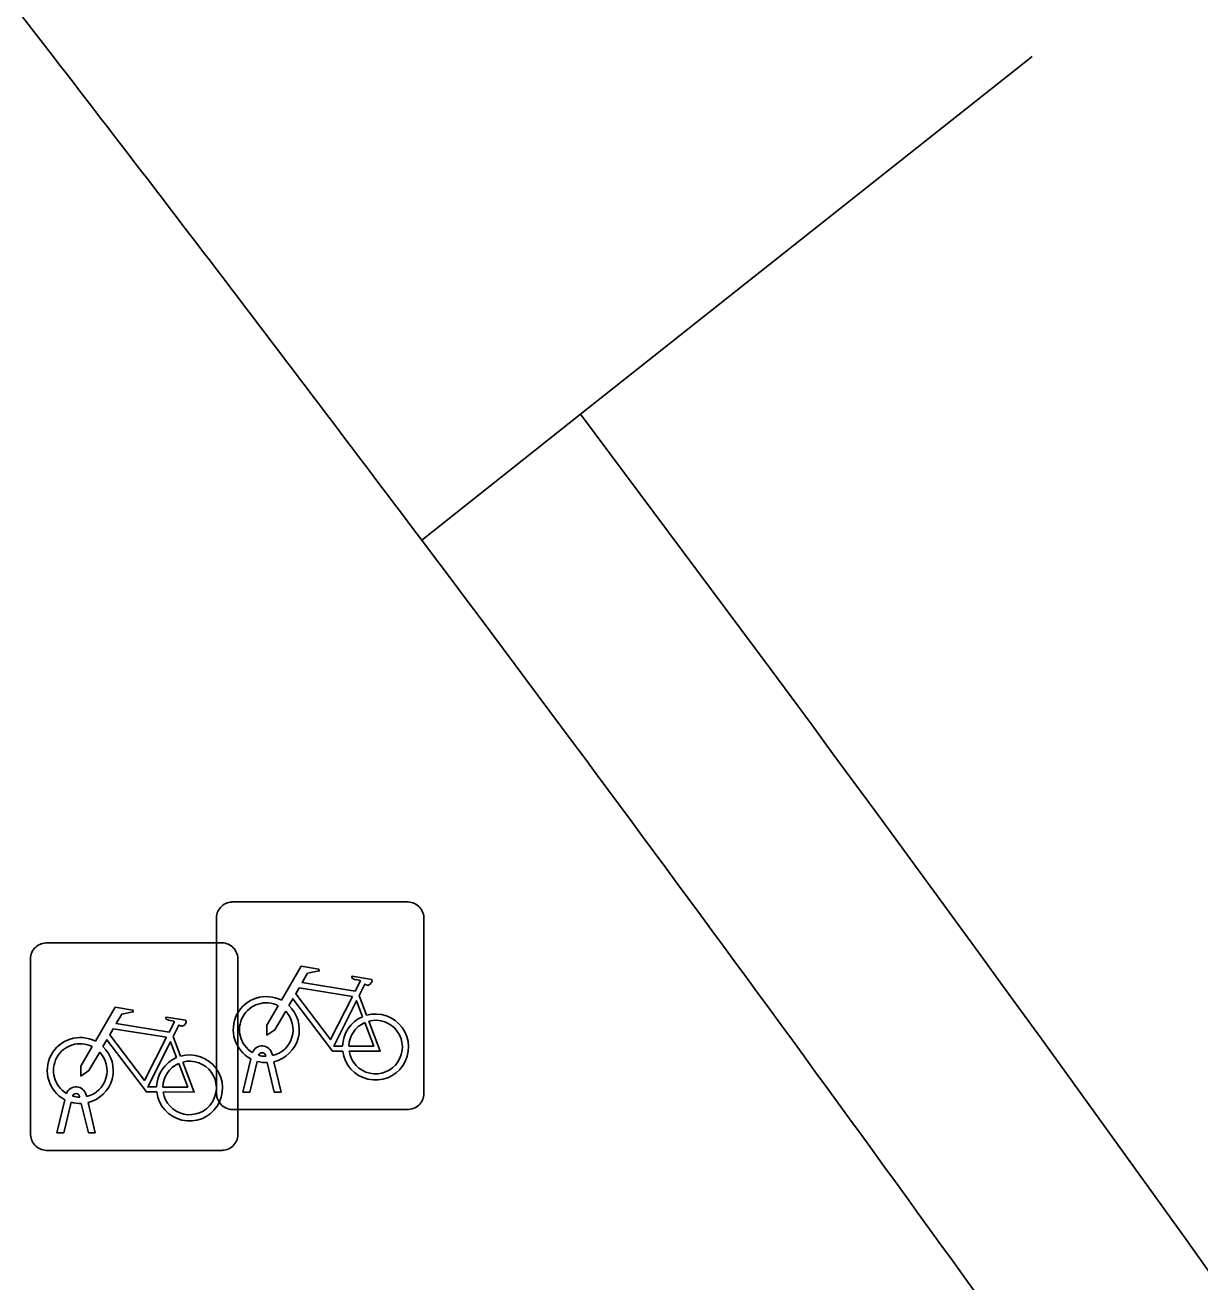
# Model space of a CAD drawing. Extents: x 160379 to 161131, y 383940 to 384849.
# Drawn here: x 161020.08 to 161025.74, y 384499.4 to 384505.45 of the extents above; entities that cross this region are included whole.
import ezdxf

# ---------------------------------------------------------------- set-up
doc = ezdxf.new("R2010")
doc.units = 0
for name, color, linetype in [('IMGEO_Fietsenrek', 7, 'Continuous'), ('IMGEO_Fietspad_gesloten', 7, 'Continuous'), ('IMGEO_Fietspad_open', 7, 'Continuous')]:
    doc.layers.add(name, color=color, linetype=linetype)

msp = doc.modelspace()

# ---------------------------------------------------------------- linework, layer by layer
at = {"layer": 'IMGEO_Fietsenrek'}
for p, q in [((161021.0759, 384501.2275), (161021.9168, 384501.2275)), ((161021.9168, 384501.2275), (161021.0759, 384501.2275)), ((161021.0015, 384500.3029), (161021.0015, 384501.1438)), ((161021.0015, 384501.1438), (161021.0015, 384500.3029)), ((161022.0005, 384501.1531), (161022.0005, 384500.3122)), ((161022.0005, 384500.3122), (161022.0005, 384501.1531)), ((161020.1799, 384501.0305), (161021.0208, 384501.0305)), ((161021.0208, 384501.0305), (161020.1799, 384501.0305)), ((161020.1055, 384500.1059), (161020.1055, 384500.9468)), ((161020.1055, 384500.9468), (161020.1055, 384500.1059)), ((161021.1045, 384500.9561), (161021.1045, 384500.1152)), ((161021.1045, 384500.1152), (161021.1045, 384500.9561)), ((161021.6882, 384500.7772), (161021.7245, 384500.682)), ((161020.7922, 384500.5802), (161020.8285, 384500.485)), ((161021.1285, 384500.3123), (161021.1668, 384500.4723)), ((161021.1972, 384500.4601), (161021.1619, 384500.3123)), ((161021.2389, 384500.4839), (161021.2379, 384500.4882)), ((161021.28, 384500.3123), (161021.2461, 384500.454)), ((161021.2696, 384500.4954), (161021.2714, 384500.4875)), ((161021.2784, 384500.4583), (161021.3134, 384500.3123)), ((161020.2325, 384500.1153), (161020.2708, 384500.2753)), ((161020.3012, 384500.2631), (161020.2659, 384500.1153)), ((161020.3429, 384500.2869), (161020.3419, 384500.2912)), ((161020.3736, 384500.2984), (161020.3754, 384500.2905)), ((161020.3824, 384500.2613), (161020.4174, 384500.1153)), ((161021.1619, 384500.3123), (161021.1285, 384500.3123)), ((161021.3134, 384500.3123), (161021.28, 384500.3123)), ((161020.384, 384500.1153), (161020.3501, 384500.257)), ((161021.9261, 384500.2285), (161021.0852, 384500.2285)), ((161021.0852, 384500.2285), (161021.9261, 384500.2285)), ((161020.2659, 384500.1153), (161020.2325, 384500.1153)), ((161020.4174, 384500.1153), (161020.384, 384500.1153)), ((161021.0301, 384500.0315), (161020.1892, 384500.0315)), ((161020.1892, 384500.0315), (161021.0301, 384500.0315))]:
    msp.add_line(p, q, dxfattribs=at)
for points in [[(161021.3141, 384500.7542), (161021.4088, 384500.9177), (161021.495, 384500.9039), (161021.4967, 384500.8952), (161021.4406, 384500.8843), (161021.4144, 384500.839), (161021.6696, 384500.7982)], [(161021.6696, 384500.7982), (161021.6946, 384500.847), (161021.6895, 384500.851), (161021.6663, 384500.8547), (161021.6536, 384500.8622), (161021.6526, 384500.8653), (161021.6548, 384500.8699), (161021.7496, 384500.8548), (161021.7519, 384500.8445), (161021.7425, 384500.8321), (161021.7301, 384500.8257), (161021.7156, 384500.8319), (161021.6882, 384500.7772)], [(161021.6567, 384500.773), (161021.3999, 384500.814), (161021.3832, 384500.7852), (161021.5502, 384500.5649), (161021.6567, 384500.773)], [(161021.6098, 384500.5095), (161021.5601, 384500.5096), (161021.3694, 384500.7613), (161021.3504, 384500.7285)], [(161021.7047, 384500.675), (161021.6754, 384500.7518), (161021.566, 384500.5337), (161021.6087, 384500.5336)], [(161020.4181, 384500.5572), (161020.5128, 384500.7207), (161020.599, 384500.7069), (161020.6007, 384500.6982), (161020.5446, 384500.6873), (161020.5184, 384500.642), (161020.7736, 384500.6012)], [(161021.3348, 384500.7017), (161021.2832, 384500.6125), (161021.2433, 384500.5865), (161021.2445, 384500.634), (161021.299, 384500.7282)], [(161020.7736, 384500.6012), (161020.7986, 384500.65), (161020.7935, 384500.654), (161020.7703, 384500.6577), (161020.7576, 384500.6652), (161020.7566, 384500.6683), (161020.7588, 384500.6729), (161020.8536, 384500.6578), (161020.8559, 384500.6475), (161020.8465, 384500.6351), (161020.8341, 384500.6287), (161020.8196, 384500.6349), (161020.7922, 384500.5802)], [(161021.6387, 384500.5335), (161021.7586, 384500.5333), (161021.7154, 384500.6469)], [(161021.7352, 384500.6538), (161021.7902, 384500.5092), (161021.6401, 384500.5095)], [(161020.7138, 384500.3125), (161020.6641, 384500.3126), (161020.4734, 384500.5643), (161020.4544, 384500.5315)], [(161020.7607, 384500.576), (161020.5039, 384500.617), (161020.4872, 384500.5882), (161020.6542, 384500.3679), (161020.7607, 384500.576)], [(161020.4388, 384500.5047), (161020.3872, 384500.4155), (161020.3473, 384500.3895), (161020.3485, 384500.437), (161020.403, 384500.5312)], [(161020.8087, 384500.478), (161020.7794, 384500.5548), (161020.67, 384500.3367), (161020.7127, 384500.3366)], [(161020.7427, 384500.3365), (161020.8626, 384500.3363), (161020.8194, 384500.4499)], [(161020.8392, 384500.4568), (161020.8942, 384500.3122), (161020.7441, 384500.3125)]]:
    msp.add_lwpolyline(points, dxfattribs=at)
for centre, radius, start, end in [((161021.0792, 384501.1496), 0.0779, 92.4484, 184.28452), ((161021.0792, 384501.1496), 0.0779, 92.4484, 184.28452), ((161021.9226, 384501.1498), 0.0779, 2.4484, 94.28452), ((161021.9226, 384501.1498), 0.0779, 2.4484, 94.28452), ((161020.1832, 384500.9526), 0.0779, 92.4484, 184.28452), ((161020.1832, 384500.9526), 0.0779, 92.4484, 184.28452), ((161021.0266, 384500.9528), 0.0779, 2.4484, 94.28452), ((161021.0266, 384500.9528), 0.0779, 2.4484, 94.28452), ((161021.2411, 384500.6129), 0.159, 62.67661, 242.13685), ((161021.2411, 384500.6129), 0.129, 63.31916, 238.90302), ((161021.2411, 384500.6129), 0.129, 283.60429, 43.43025), ((161021.2411, 384500.6129), 0.159, 283.5766, 46.60424), ((161021.7677, 384500.5289), 0.159, 187.0065, 105.77075), ((161021.7677, 384500.5289), 0.159, 113.3408, 178.32165), ((161021.7677, 384500.5289), 0.129, 113.92302, 177.95563), ((161021.7677, 384500.5289), 0.129, 188.67146, 104.58832), ((161020.3451, 384500.4159), 0.159, 62.67661, 242.13685), ((161020.3451, 384500.4159), 0.129, 63.31916, 238.90302), ((161020.3451, 384500.4159), 0.129, 283.60429, 43.43025), ((161020.3451, 384500.4159), 0.159, 283.5766, 46.60424), ((161021.2209, 384500.4843), 0.0499, 12.8025, 158.69338), ((161020.8717, 384500.3319), 0.159, 113.3408, 178.32165), ((161020.8717, 384500.3319), 0.159, 187.0065, 105.77075), ((161020.8717, 384500.3319), 0.129, 113.92302, 177.95563), ((161020.8717, 384500.3319), 0.129, 188.67146, 104.58832), ((161021.2411, 384500.6129), 0.159, 253.99666, 271.78671), ((161021.2209, 384500.4843), 0.0174, 12.8025, 163.45023), ((161021.2411, 384500.6129), 0.129, 253.41502, 269.02044), ((161020.3249, 384500.2873), 0.0499, 12.8025, 158.69338), ((161020.3451, 384500.4159), 0.159, 253.99666, 271.78671), ((161020.3249, 384500.2873), 0.0174, 12.8025, 163.45023), ((161020.3451, 384500.4159), 0.129, 253.41502, 269.02044), ((161021.0794, 384500.3062), 0.0779, 182.4484, 274.28452), ((161021.0794, 384500.3062), 0.0779, 182.4484, 274.28452), ((161021.9228, 384500.3064), 0.0779, 272.4484, 4.28452), ((161021.9228, 384500.3064), 0.0779, 272.4484, 4.28452), ((161020.1834, 384500.1092), 0.0779, 182.4484, 274.28452), ((161020.1834, 384500.1092), 0.0779, 182.4484, 274.28452), ((161021.0268, 384500.1094), 0.0779, 272.4484, 4.28452), ((161021.0268, 384500.1094), 0.0779, 272.4484, 4.28452)]:
    msp.add_arc(centre, radius, start, end, dxfattribs=at)
at = {"layer": 'IMGEO_Fietspad_gesloten'}
for points in [[(161022.755, 384503.576), (161024.9301, 384505.2987)], [(161022.755, 384503.576), (161023.668, 384502.352)]]:
    msp.add_lwpolyline(points, dxfattribs=at)
msp.add_arc((160840.9641, 384367.0644), 227.3399, 31.032003, 36.518994, dxfattribs=at)
at = {"layer": 'IMGEO_Fietspad_open'}
msp.add_lwpolyline([(161021.99, 384502.97), (161022.755, 384503.576)], dxfattribs=at)
for centre, radius, start, end in [((160833.1948, 384360.8986), 236.2793, 36.962044, 37.805569), ((160847.8391, 384371.9801), 217.9148, 35.372567, 36.949145)]:
    msp.add_arc(centre, radius, start, end, dxfattribs=at)

doc.saveas('drawing.dxf')
